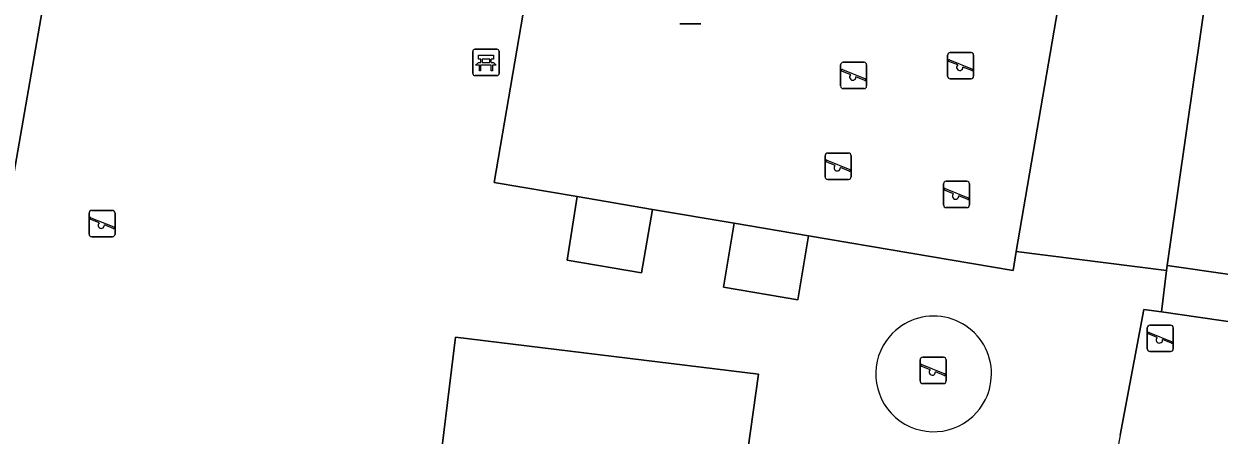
# Model space of a CAD drawing. Extents: x 163008 to 163854, y 382777 to 383982.
# Drawn here: x 163667.4 to 163712.9, y 383136.12 to 383151.76 of the extents above; entities that cross this region are included whole.
import ezdxf

# ---------------------------------------------------------------- set-up
doc = ezdxf.new("R2010")
doc.units = 0
for name, color, linetype in [('IMGEO_Bank', 7, 'Continuous'), ('IMGEO_Erf', 7, 'Continuous'), ('IMGEO_Groenvoorziening', 7, 'Continuous'), ('IMGEO_Pand', 7, 'Continuous'), ('IMGEO_Speelvoorziening', 7, 'Continuous'), ('IMGEO_Terreindeel_gesloten', 7, 'Continuous'), ('IMGEO_Terreindeel_open', 7, 'Continuous'), ('IMGEO_Terreindeel_zand', 7, 'Continuous')]:
    doc.layers.add(name, color=color, linetype=linetype)

msp = doc.modelspace()

# ---------------------------------------------------------------- linework, layer by layer
at = {"layer": 'IMGEO_Bank'}
for p, q in [((163684.491, 383149.873), (163684.491, 383150.714)), ((163684.491, 383150.714), (163684.491, 383149.873)), ((163684.566, 383150.798), (163685.407, 383150.798)), ((163685.407, 383150.798), (163684.566, 383150.798)), ((163684.8, 383150.304), (163684.8, 383150.41)), ((163684.844, 383150.41), (163684.844, 383150.304)), ((163685.132, 383150.416), (163684.85, 383150.416)), ((163685.138, 383150.304), (163685.138, 383150.41)), ((163685.182, 383150.41), (163685.182, 383150.304)), ((163685.491, 383150.723), (163685.491, 383149.882)), ((163685.491, 383149.882), (163685.491, 383150.723)), ((163685.188, 383150.196), (163684.795, 383150.196)), ((163684.85, 383150.298), (163685.132, 383150.298)), ((163685.416, 383149.798), (163684.575, 383149.798)), ((163684.575, 383149.798), (163685.416, 383149.798))]:
    msp.add_line(p, q, dxfattribs=at)
for points in [[(163684.794, 383150.416), (163684.708, 383150.416), (163684.708, 383150.577), (163685.271, 383150.577), (163685.271, 383150.416), (163685.188, 383150.416)], [(163684.738, 383150.196), (163684.596, 383150.196), (163684.708, 383150.298), (163684.794, 383150.298)], [(163684.788, 383150.189), (163684.788, 383149.982), (163684.745, 383149.982), (163684.745, 383150.189)], [(163685.188, 383150.298), (163685.271, 383150.298), (163685.383, 383150.196), (163685.244, 383150.196)], [(163685.238, 383150.189), (163685.238, 383149.982), (163685.194, 383149.982), (163685.194, 383150.189)]]:
    msp.add_lwpolyline(points, dxfattribs=at)
for centre, radius, start, end in [((163684.569, 383150.72), 0.0779, 92.4484, 184.2845), ((163684.569, 383150.72), 0.0779, 92.4484, 184.2845), ((163684.793, 383150.409), 0.00671, 2.8957, 87.1043), ((163684.85, 383150.409), 0.00671, 92.8957, 177.1043), ((163685.132, 383150.409), 0.00671, 2.8957, 87.1043), ((163685.189, 383150.409), 0.00671, 92.8957, 177.1043), ((163685.413, 383150.72), 0.0779, 2.4484, 94.2845), ((163685.413, 383150.72), 0.0779, 2.4484, 94.2845), ((163684.738, 383150.189), 0.00671, 2.8957, 87.1043), ((163684.795, 383150.189), 0.00671, 92.8957, 177.1043), ((163684.793, 383150.305), 0.00671, 272.8957, 357.1043), ((163684.85, 383150.305), 0.00671, 182.8957, 267.1043), ((163685.132, 383150.305), 0.00671, 272.8957, 357.1043), ((163685.189, 383150.305), 0.00671, 182.8957, 267.1043), ((163685.187, 383150.189), 0.00671, 2.8957, 87.1043), ((163685.244, 383150.189), 0.00671, 92.8957, 177.1043), ((163684.569, 383149.876), 0.0779, 182.4484, 274.2845), ((163684.569, 383149.876), 0.0779, 182.4484, 274.2845), ((163685.413, 383149.876), 0.0779, 272.4484, 4.2845), ((163685.413, 383149.876), 0.0779, 272.4484, 4.2845)]:
    msp.add_arc(centre, radius, start, end, dxfattribs=at)
at = {"layer": 'IMGEO_Erf'}
msp.add_lwpolyline([(163726.338, 383172.701), (163697.534, 383177.061), (163697.114, 383174.465), (163707.309, 383172.921), (163710.73, 383172.395), (163710.881, 383172.372), (163710.731, 383171.396), (163710.557, 383171.423), (163708.725, 383158.876), (163704.183, 383159.603), (163703.568, 383155.908), (163707.268, 383155.3), (163705.183, 383143.105), (163710.903, 383142.385), (163710.925, 383142.567), (163711.028, 383143.282), (163711.953, 383149.719), (163712.102, 383150.752), (163712.484, 383153.412), (163709.651, 383153.819), (163711.509, 383166.754), (163714.167, 383166.372)], dxfattribs=at)
msp.add_lwpolyline([(163667.475, 383152.649), (163663.431, 383153.242), (163662.806, 383150.344), (163662.378, 383148.355), (163662.182, 383147.445), (163661.558, 383144.547), (163660.933, 383141.648), (163660.309, 383138.75), (163659.685, 383135.851), (163659.06, 383132.953), (163658.436, 383130.054), (163657.812, 383127.156), (163657.187, 383124.257), (163656.563, 383121.359), (163659.481, 383120.653), (163662.455, 383119.934), (163668.146, 383152.551)], close=True, dxfattribs=at)
at = {"layer": 'IMGEO_Groenvoorziening'}
for points in [[(163710.557, 383171.423), (163707.159, 383171.945), (163707.309, 383172.921), (163697.114, 383174.465), (163697.534, 383177.061), (163679.151, 383179.843), (163676.757, 383180.227), (163676.436, 383180.421), (163673.417, 383178.311), (163672.946, 383177.576), (163671.878, 383176.79), (163668.146, 383152.551), (163662.455, 383119.934)], [(163709.143, 383136.114), (163710.043, 383140.891), (163710.71, 383140.812), (163710.903, 383142.385), (163705.183, 383143.105), (163705.058, 383142.375), (163697.27, 383143.697), (163696.871, 383141.268), (163694.034, 383141.748), (163694.442, 383144.178), (163691.335, 383144.705), (163690.913, 383142.289), (163688.087, 383142.768), (163688.467, 383145.192), (163685.301, 383145.73), (163687.5, 383158.546), (163687.878, 383158.484), (163688.432, 383161.835), (163691.874, 383161.228), (163691.324, 383157.918), (163703.568, 383155.908), (163704.183, 383159.603), (163708.725, 383158.876), (163710.557, 383171.423)]]:
    msp.add_lwpolyline(points, dxfattribs=at)
for points in [[(163682.339, 383127.615), (163693.74, 383126.866), (163695.369, 383138.436), (163683.825, 383139.847)], [(163695.369, 383138.436), (163693.74, 383126.866), (163682.339, 383127.615), (163683.825, 383139.847)]]:
    msp.add_lwpolyline(points, close=True, dxfattribs=at)
for centre, start, end in [((163702.036, 383138.447), 318.427, 138.9979), ((163702.033, 383138.445), 138.9041, 318.5207)]:
    msp.add_arc(centre, 2.201, start, end, dxfattribs=at)
at = {"layer": 'IMGEO_Pand'}
msp.add_lwpolyline([(163722.092, 383169.381), (163714.751, 383170.436), (163714.167, 383166.372), (163711.509, 383166.754), (163709.651, 383153.819), (163712.484, 383153.412), (163712.102, 383150.752), (163711.953, 383149.719), (163711.028, 383143.282), (163710.925, 383142.567), (163718.089, 383141.539), (163718.192, 383142.253), (163718.263, 383142.745), (163718.432, 383143.923)], close=True, dxfattribs=at)
at = {"layer": 'IMGEO_Speelvoorziening'}
for p, q in [((163693.167, 383151.762), (163692.377, 383151.762)), ((163692.377, 383151.762), (163693.167, 383151.762)), ((163702.568, 383149.773), (163702.568, 383150.573)), ((163702.568, 383150.573), (163702.568, 383149.773)), ((163702.668, 383150.673), (163703.458, 383150.673)), ((163703.458, 383150.673), (163702.668, 383150.673)), ((163703.558, 383150.573), (163703.558, 383149.773)), ((163703.558, 383149.773), (163703.558, 383150.573)), ((163698.494, 383149.401), (163698.494, 383150.201)), ((163698.494, 383150.201), (163698.494, 383149.401)), ((163698.877, 383149.829), (163698.538, 383149.966)), ((163698.563, 383150.026), (163699.439, 383149.673)), ((163698.594, 383150.301), (163699.384, 383150.301)), ((163699.384, 383150.301), (163698.594, 383150.301)), ((163699.484, 383150.201), (163699.484, 383149.401)), ((163699.484, 383149.401), (163699.484, 383150.201)), ((163702.951, 383150.201), (163702.612, 383150.338)), ((163702.637, 383150.398), (163703.513, 383150.045)), ((163703.489, 383149.985), (163703.149, 383150.122)), ((163699.415, 383149.613), (163699.075, 383149.75)), ((163703.458, 383149.673), (163702.668, 383149.673)), ((163702.668, 383149.673), (163703.458, 383149.673)), ((163699.384, 383149.301), (163698.594, 383149.301)), ((163698.594, 383149.301), (163699.384, 383149.301)), ((163698.003, 383146.848), (163698.793, 383146.848)), ((163698.793, 383146.848), (163698.003, 383146.848)), ((163697.903, 383145.948), (163697.903, 383146.748)), ((163697.903, 383146.748), (163697.903, 383145.948)), ((163698.286, 383146.376), (163697.947, 383146.513)), ((163697.972, 383146.573), (163698.848, 383146.22)), ((163698.893, 383146.748), (163698.893, 383145.948)), ((163698.893, 383145.948), (163698.893, 383146.748)), ((163698.824, 383146.16), (163698.484, 383146.297)), ((163698.793, 383145.848), (163698.003, 383145.848)), ((163698.003, 383145.848), (163698.793, 383145.848)), ((163702.411, 383144.873), (163702.411, 383145.673)), ((163702.411, 383145.673), (163702.411, 383144.873)), ((163702.794, 383145.301), (163702.455, 383145.438)), ((163702.48, 383145.498), (163703.356, 383145.145)), ((163702.511, 383145.773), (163703.301, 383145.773)), ((163703.301, 383145.773), (163702.511, 383145.773)), ((163703.401, 383145.673), (163703.401, 383144.873)), ((163703.401, 383144.873), (163703.401, 383145.673)), ((163703.332, 383145.085), (163702.992, 383145.222)), ((163669.879, 383143.765), (163669.879, 383144.565)), ((163669.879, 383144.565), (163669.879, 383143.765)), ((163669.979, 383144.665), (163670.769, 383144.665)), ((163670.769, 383144.665), (163669.979, 383144.665)), ((163670.869, 383144.565), (163670.869, 383143.765)), ((163670.869, 383143.765), (163670.869, 383144.565)), ((163703.301, 383144.773), (163702.511, 383144.773)), ((163702.511, 383144.773), (163703.301, 383144.773)), ((163670.262, 383144.193), (163669.923, 383144.33)), ((163669.948, 383144.39), (163670.824, 383144.037)), ((163670.8, 383143.977), (163670.46, 383144.114)), ((163670.769, 383143.665), (163669.979, 383143.665)), ((163669.979, 383143.665), (163670.769, 383143.665)), ((163710.169, 383139.399), (163710.169, 383140.199)), ((163710.169, 383140.199), (163710.169, 383139.399)), ((163710.552, 383139.827), (163710.213, 383139.964)), ((163710.238, 383140.024), (163711.114, 383139.671)), ((163710.269, 383140.299), (163711.059, 383140.299)), ((163711.059, 383140.299), (163710.269, 383140.299)), ((163711.159, 383140.199), (163711.159, 383139.399)), ((163711.159, 383139.399), (163711.159, 383140.199)), ((163711.09, 383139.611), (163710.75, 383139.748)), ((163701.62, 383139.078), (163702.41, 383139.078)), ((163702.41, 383139.078), (163701.62, 383139.078)), ((163711.059, 383139.299), (163710.269, 383139.299)), ((163710.269, 383139.299), (163711.059, 383139.299)), ((163701.52, 383138.178), (163701.52, 383138.978)), ((163701.52, 383138.978), (163701.52, 383138.178)), ((163701.903, 383138.606), (163701.564, 383138.743)), ((163701.589, 383138.803), (163702.465, 383138.45)), ((163702.51, 383138.978), (163702.51, 383138.178)), ((163702.51, 383138.178), (163702.51, 383138.978)), ((163702.441, 383138.39), (163702.101, 383138.527)), ((163702.41, 383138.078), (163701.62, 383138.078)), ((163701.62, 383138.078), (163702.41, 383138.078))]:
    msp.add_line(p, q, dxfattribs=at)
for centre, radius, start, end in [((163702.668, 383150.573), 0.1, 90, 180), ((163702.668, 383150.573), 0.1, 90, 180), ((163703.458, 383150.573), 0.1, 0, 90), ((163703.458, 383150.573), 0.1, 360, 90), ((163698.594, 383150.201), 0.1, 90, 180), ((163698.594, 383150.201), 0.1, 90, 180), ((163698.551, 383149.996), 0.0327, 68.078, 248.078), ((163699.384, 383150.201), 0.1, 0, 90), ((163699.384, 383150.201), 0.1, 360, 90), ((163702.625, 383150.368), 0.0327, 68.078, 248.078), ((163703.03, 383150.111), 0.12, 130.9928, 5.1632), ((163703.501, 383150.015), 0.0327, 248.078, 68.078), ((163698.956, 383149.739), 0.12, 130.9928, 5.1632), ((163699.427, 383149.643), 0.0327, 248.078, 68.078), ((163702.668, 383149.773), 0.1, 180, 270), ((163702.668, 383149.773), 0.1, 180, 270), ((163703.458, 383149.773), 0.1, 270, 0), ((163703.458, 383149.773), 0.1, 270, 0), ((163698.594, 383149.401), 0.1, 180, 270), ((163698.594, 383149.401), 0.1, 180, 270), ((163699.384, 383149.401), 0.1, 270, 0), ((163699.384, 383149.401), 0.1, 270, 0), ((163698.003, 383146.748), 0.1, 90, 180), ((163698.003, 383146.748), 0.1, 90, 180), ((163698.793, 383146.748), 0.1, 0, 90), ((163698.793, 383146.748), 0.1, 360, 90), ((163697.96, 383146.543), 0.0327, 68.078, 248.078), ((163698.365, 383146.286), 0.12, 130.9928, 5.1632), ((163698.003, 383145.948), 0.1, 180, 270), ((163698.003, 383145.948), 0.1, 180, 270), ((163698.793, 383145.948), 0.1, 270, 0), ((163698.793, 383145.948), 0.1, 270, 0), ((163698.836, 383146.19), 0.0327, 248.078, 68.078), ((163702.511, 383145.673), 0.1, 90, 180), ((163702.511, 383145.673), 0.1, 90, 180), ((163702.468, 383145.468), 0.0327, 68.078, 248.078), ((163703.301, 383145.673), 0.1, 0, 90), ((163703.301, 383145.673), 0.1, 360, 90), ((163702.873, 383145.211), 0.12, 130.9928, 5.1632), ((163703.344, 383145.115), 0.0327, 248.078, 68.078), ((163669.979, 383144.565), 0.1, 90, 180), ((163669.979, 383144.565), 0.1, 90, 180), ((163670.769, 383144.565), 0.1, 0, 90), ((163670.769, 383144.565), 0.1, 360, 90), ((163702.511, 383144.873), 0.1, 180, 270), ((163702.511, 383144.873), 0.1, 180, 270), ((163703.301, 383144.873), 0.1, 270, 0), ((163703.301, 383144.873), 0.1, 270, 0), ((163669.936, 383144.36), 0.0327, 68.078, 248.078), ((163670.341, 383144.103), 0.12, 130.9928, 5.1632), ((163670.812, 383144.007), 0.0327, 248.078, 68.078), ((163669.979, 383143.765), 0.1, 180, 270), ((163669.979, 383143.765), 0.1, 180, 270), ((163670.769, 383143.765), 0.1, 270, 0), ((163670.769, 383143.765), 0.1, 270, 0), ((163710.269, 383140.199), 0.1, 90, 180), ((163710.269, 383140.199), 0.1, 90, 180), ((163710.226, 383139.994), 0.0327, 68.078, 248.078), ((163711.059, 383140.199), 0.1, 0, 90), ((163711.059, 383140.199), 0.1, 360, 90), ((163710.631, 383139.737), 0.12, 130.9928, 5.1632), ((163711.102, 383139.641), 0.0327, 248.078, 68.078), ((163701.62, 383138.978), 0.1, 90, 180), ((163701.62, 383138.978), 0.1, 90, 180), ((163702.41, 383138.978), 0.1, 0, 90), ((163702.41, 383138.978), 0.1, 360, 90), ((163710.269, 383139.399), 0.1, 180, 270), ((163710.269, 383139.399), 0.1, 180, 270), ((163711.059, 383139.399), 0.1, 270, 0), ((163711.059, 383139.399), 0.1, 270, 0), ((163701.577, 383138.773), 0.0327, 68.078, 248.078), ((163701.982, 383138.516), 0.12, 130.9928, 5.1632), ((163701.62, 383138.178), 0.1, 180, 270), ((163701.62, 383138.178), 0.1, 180, 270), ((163702.41, 383138.178), 0.1, 270, 0), ((163702.41, 383138.178), 0.1, 270, 0), ((163702.453, 383138.42), 0.0327, 248.078, 68.078)]:
    msp.add_arc(centre, radius, start, end, dxfattribs=at)
at = {"layer": 'IMGEO_Terreindeel_gesloten'}
for centre, start, end in [((163702.036, 383138.447), 318.427, 138.9979), ((163702.033, 383138.445), 138.9041, 318.5207)]:
    msp.add_arc(centre, 2.201, start, end, dxfattribs=at)
at = {"layer": 'IMGEO_Terreindeel_open'}
for points in [[(163691.335, 383144.705), (163688.467, 383145.192), (163688.087, 383142.768), (163690.913, 383142.289)], [(163697.27, 383143.697), (163694.442, 383144.178), (163694.034, 383141.748), (163696.871, 383141.268)], [(163710.925, 383142.567), (163710.903, 383142.385), (163710.71, 383140.812), (163718.136, 383139.733), (163718.17, 383141.248), (163718.192, 383142.253), (163718.089, 383141.539)]]:
    msp.add_lwpolyline(points, close=True, dxfattribs=at)
at = {"layer": 'IMGEO_Terreindeel_zand'}
for points in [[(163707.268, 383155.3), (163703.568, 383155.908), (163691.324, 383157.918), (163687.878, 383158.484), (163687.5, 383158.546), (163685.301, 383145.73), (163688.467, 383145.192), (163691.335, 383144.705), (163694.442, 383144.178), (163697.27, 383143.697), (163705.058, 383142.375), (163705.183, 383143.105)], [(163718.136, 383139.733), (163710.71, 383140.812), (163710.043, 383140.891), (163709.143, 383136.114), (163708.586, 383133.179), (163708.393, 383130.951), (163708.565, 383129.238), (163709.57, 383127.403), (163710.626, 383127.241), (163719.071, 383125.948), (163721.075, 383139.327)]]:
    msp.add_lwpolyline(points, close=True, dxfattribs=at)

doc.saveas('drawing.dxf')
